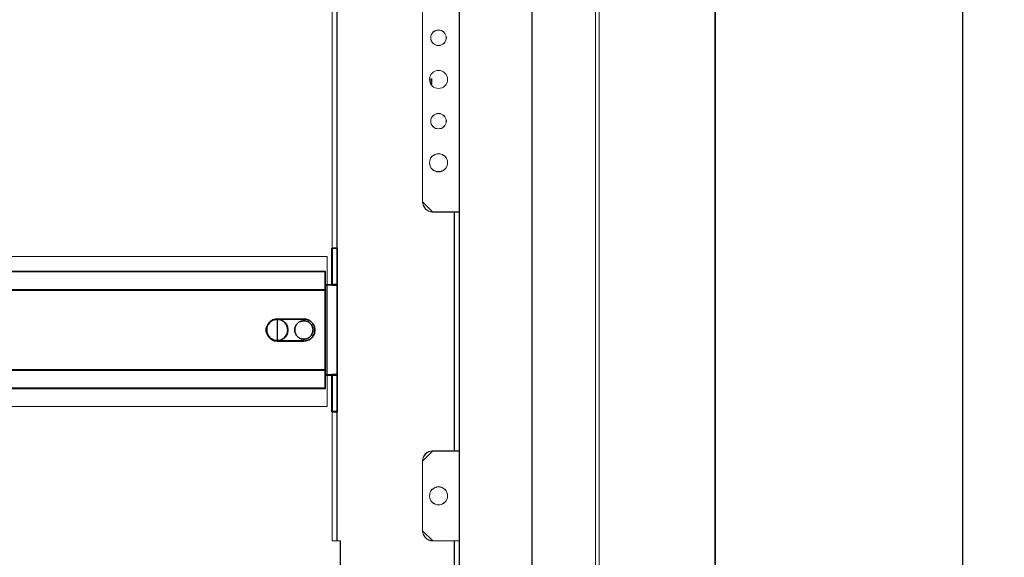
# Model space of a CAD drawing. Header units: millimetres. Extents: x -1290 to 1795, y -4192 to -1311.
# Tile 875 of 1056: x 1496 to 1555, y -2328 to -2296. Entities that reach past the tile are written whole.
import ezdxf

# ---------------------------------------------------------------- set-up
doc = ezdxf.new("R2010")
doc.units = ezdxf.units.MM
doc.layers.add('$EL_istn', color=7, linetype='Continuous', lineweight=15)
doc.layers.add('Aparatura', color=7, linetype='Continuous', lineweight=13)
doc.layers.add('30', color=7, linetype='Continuous')
doc.layers.add('51', color=7, linetype='Continuous')
doc.styles.get("Standard").update_dxf_attribs({"font": 'ARIALN.TTF', "width": 0.8})
doc.dimstyles.new('100', dxfattribs={"dimtxt": 15, "dimasz": 10, "dimexe": 1.25, "dimexo": 0.625, "dimtad": 1, "dimdec": 0, "dimtxsty": 'Standard', "dimblk": 'OBLIQUE', "dimcen": 2.5, "dimadec": 0, "dimazin": 0, "dimtfac": 1, "dimtdec": 0, "dimtmove": 0, "dimatfit": 3, "dimldrblk": 'NONE', "dimfxl": 1, "dimarcsym": 0})

# ---------------------------------------------------------------- blocks, each defined once
blk = doc.blocks.new('*U311')
at = {"layer": '51', "color": 254}
for points in [[(580.286061, -799.369423), (580.84643, -799.369423), (580.286061, -799.369423)], [(580.56356, -798.970825), (580.56356, -799.775203), (580.56356, -798.970825)]]:
    blk.add_lwpolyline(points, close=True, dxfattribs=at)
blk = doc.blocks.new('*U316')
at = {"layer": '51', "color": 254}
for points in [[(580.286061, -800.294098), (580.84643, -800.294098), (580.286061, -800.294098)], [(580.56356, -799.832658), (580.56356, -800.637036), (580.56356, -799.832658)]]:
    blk.add_lwpolyline(points, close=True, dxfattribs=at)
blk = doc.blocks.new('*U317')
at = {"layer": '30', "color": 7}
for points in [[(550.756595, -860.873788), (550.756595, -849.781277), (550.756595, -860.873788)], [(550.756595, -860.873788), (550.756595, -849.781277), (550.756595, -860.873788)], [(550.756595, -860.873788), (552.351766, -860.873788), (552.351766, -849.781277), (550.756595, -849.781277), (550.756595, -860.873788)], [(550.799562, -860.830696), (552.308799, -860.830696), (552.308799, -849.824369), (550.799562, -849.824369), (550.799562, -860.830696)], [(552.264041, -860.873788), (552.264041, -849.781277), (552.264041, -860.873788)], [(552.264041, -860.873788), (552.264041, -849.781277), (552.264041, -860.873788)], [(117.158256, -856.807013), (548.842747, -856.807013), (117.158256, -856.807013)], [(548.842747, -856.807013), (117.158256, -856.807013), (117.158256, -859.371895), (117.158256, -860.849491), (117.158256, -862.410724), (548.842747, -862.410724), (548.842747, -860.849491), (548.842747, -859.371895), (548.842747, -856.807013)], [(548.755022, -856.807013), (548.755022, -859.419445), (548.755022, -856.807013)], [(548.755022, -862.410724), (548.755022, -859.331466), (548.755022, -862.410724)], [(117.158256, -862.322745), (548.842747, -862.322745), (117.158256, -862.322745)], [(548.842747, -862.322745), (117.158256, -862.322745), (117.158256, -863.837653), (117.158256, -884.908643), (117.158256, -886.423551), (548.842747, -886.423551), (548.842747, -884.908643), (548.842747, -863.837653), (548.842747, -862.322745)], [(552.351766, -860.785809), (548.755022, -860.785809), (552.351766, -860.785809)], [(548.755022, -863.841929), (548.755022, -884.904373), (548.755022, -886.418666), (548.755022, -887.877894), (550.80629, -887.877894), (552.351766, -887.877894), (552.351766, -860.785809), (550.80629, -860.785809), (548.755022, -860.785809), (548.755022, -862.327635), (548.755022, -863.841929)], [(548.755022, -863.918932), (548.755022, -862.322745), (548.755022, -863.918932)], [(548.79799, -863.875298), (548.79799, -884.87074), (548.79799, -886.380216), (548.79799, -887.834802), (550.800248, -887.834802), (552.308799, -887.834802), (552.308799, -860.828901), (550.800248, -860.828901), (548.79799, -860.828901), (548.79799, -862.365822), (548.79799, -863.875298)], [(552.264041, -860.785809), (552.264041, -887.877894), (552.264041, -860.785809)], [(548.755022, -863.832749), (548.755022, -884.913547), (548.755022, -863.832749)], [(534.366255, -871.077534), (534.141066, -871.077534), (533.915878, -871.105345), (533.718838, -871.133156), (533.493649, -871.188778), (533.071421, -871.327833), (532.705489, -871.522511), (532.339558, -871.745), (532.001775, -872.023111), (531.861032, -872.189977), (531.720289, -872.356844), (531.579546, -872.52371), (531.466952, -872.718388), (531.382506, -872.913066), (531.269912, -873.107743), (531.213615, -873.302421), (531.129169, -873.52491), (531.044723, -873.942076), (531.016575, -874.359242), (531.044723, -874.776409), (531.129169, -875.221386), (531.213615, -875.416064), (531.269912, -875.610741), (531.382506, -875.805419), (531.466952, -876.000097), (531.579546, -876.194774), (531.720289, -876.361641), (531.861032, -876.528507), (532.001775, -876.695374), (532.339558, -876.973485), (532.705489, -877.223785), (533.071421, -877.418462), (533.493649, -877.557518), (533.718838, -877.585329), (533.915878, -877.640951), (534.141066, -877.640951), (534.366255, -877.668762), (534.366255, -871.077534)], [(534.298474, -877.668762), (534.077842, -877.640951), (533.85721, -877.640951), (533.664157, -877.585329), (533.443525, -877.557518), (533.02984, -877.418462), (532.671314, -877.223785), (532.312787, -876.973485), (531.981839, -876.695374), (531.843944, -876.528507), (531.706049, -876.361641), (531.568154, -876.194774), (531.457838, -876.000097), (531.375101, -875.805419), (531.264785, -875.610741), (531.209627, -875.416064), (531.12689, -875.221386), (531.044153, -874.776409), (531.016575, -874.359242), (531.044153, -873.942076), (531.12689, -873.52491), (531.209627, -873.302421), (531.264785, -873.107743), (531.375101, -872.913066), (531.457838, -872.718388), (531.568154, -872.52371), (531.706049, -872.356844), (531.843944, -872.189977), (531.981839, -872.023111), (532.312787, -871.745), (532.671314, -871.522511), (533.02984, -871.327833), (533.443525, -871.188778), (533.664157, -871.133156), (533.85721, -871.105345), (534.077842, -871.077534), (534.298474, -871.077534), (542.323958, -871.077534), (542.682485, -871.077534), (542.985853, -871.133156), (543.316801, -871.216589), (543.62017, -871.327833), (543.89596, -871.466889), (544.17175, -871.633755), (544.41996, -871.828433), (544.640592, -872.023111), (544.861224, -872.273411), (545.054277, -872.52371), (545.219751, -872.801821), (545.357646, -873.079932), (545.467962, -873.385854), (545.52312, -873.691776), (545.578278, -874.025509), (545.605857, -874.359242), (545.578278, -874.692975), (545.52312, -875.026708), (545.467962, -875.33263), (545.357646, -875.638552), (545.219751, -875.944474), (545.054277, -876.194774), (544.861224, -876.472885), (544.640592, -876.695374), (544.41996, -876.917863), (544.17175, -877.084729), (543.89596, -877.251596), (543.62017, -877.390651), (543.316801, -877.501895), (542.985853, -877.585329), (542.682485, -877.640951), (542.323958, -877.668762), (534.298474, -877.668762)], [(534.298474, -871.077534), (534.077842, -871.077534), (533.85721, -871.105345), (533.664157, -871.133156), (533.443525, -871.188778), (533.02984, -871.327833), (532.671314, -871.522511), (532.312787, -871.745), (531.981839, -872.023111), (531.843944, -872.189977), (531.706049, -872.356844), (531.568154, -872.52371), (531.457838, -872.718388), (531.375101, -872.913066), (531.264785, -873.107743), (531.209627, -873.302421), (531.12689, -873.52491), (531.044153, -873.942076), (531.016575, -874.359242), (531.044153, -874.776409), (531.12689, -875.221386), (531.209627, -875.416064), (531.264785, -875.610741), (531.375101, -875.805419), (531.457838, -876.000097), (531.568154, -876.194774), (531.706049, -876.361641), (531.843944, -876.528507), (531.981839, -876.695374), (532.312787, -876.973485), (532.671314, -877.223785), (533.02984, -877.418462), (533.443525, -877.557518), (533.664157, -877.585329), (533.85721, -877.640951), (534.077842, -877.640951), (534.298474, -877.668762), (542.323958, -877.668762), (542.682485, -877.640951), (542.985853, -877.585329), (543.316801, -877.501895), (543.62017, -877.390651), (543.89596, -877.251596), (544.17175, -877.084729), (544.41996, -876.917863), (544.640592, -876.695374), (544.861224, -876.472885), (545.054277, -876.194774), (545.219751, -875.944474), (545.357646, -875.638552), (545.467962, -875.33263), (545.52312, -875.026708), (545.578278, -874.692975), (545.605857, -874.359242), (545.578278, -874.025509), (545.52312, -873.691776), (545.467962, -873.385854), (545.357646, -873.079932), (545.219751, -872.801821), (545.054277, -872.52371), (544.861224, -872.273411), (544.640592, -872.023111), (544.41996, -871.828433), (544.17175, -871.633755), (543.89596, -871.466889), (543.62017, -871.327833), (543.316801, -871.216589), (542.985853, -871.133156), (542.682485, -871.077534), (542.323958, -871.077534), (534.298474, -871.077534)], [(537.519001, -874.331852), (537.491204, -873.997891), (537.435611, -873.691761), (537.380018, -873.385631), (537.268832, -873.0795), (537.129849, -872.8012), (536.963069, -872.55073), (536.768493, -872.300259), (536.573917, -872.077619), (536.351544, -871.854979), (536.101375, -871.687999), (535.851205, -871.521019), (535.573239, -871.381869), (535.267477, -871.270548), (534.961714, -871.214888), (534.655952, -871.159228), (534.322392, -871.131398), (533.988833, -871.159228), (533.683071, -871.214888), (533.377308, -871.270548), (533.071546, -871.381869), (532.79358, -871.521019), (532.54341, -871.687999), (532.293241, -871.854979), (532.070868, -872.077619), (531.848495, -872.300259), (531.681716, -872.55073), (531.514936, -872.8012), (531.375953, -873.0795), (531.264767, -873.385631), (531.181377, -873.691761), (531.15358, -873.997891), (531.125784, -874.331852), (531.15358, -874.665812), (531.181377, -874.971942), (531.264767, -875.278073), (531.375953, -875.584203), (531.514936, -875.862503), (531.681716, -876.112974), (531.848495, -876.363444), (532.070868, -876.586084), (532.293241, -876.808724), (532.54341, -876.975704), (532.79358, -877.142685), (533.071546, -877.281835), (533.377308, -877.393155), (533.683071, -877.448815), (533.988833, -877.504475), (534.322392, -877.532305), (534.655952, -877.504475), (534.961714, -877.448815), (535.267477, -877.393155), (535.573239, -877.281835), (535.851205, -877.142685), (536.101375, -876.975704), (536.351544, -876.808724), (536.573917, -876.586084), (536.768493, -876.363444), (536.963069, -876.112974), (537.129849, -875.862503), (537.268832, -875.584203), (537.380018, -875.278073), (537.435611, -874.971942), (537.491204, -874.665812), (537.519001, -874.331852)], [(534.322392, -871.131398), (533.988833, -871.159228), (533.683071, -871.214888), (533.377308, -871.270548), (533.071546, -871.381869), (532.79358, -871.521019), (532.54341, -871.687999), (532.293241, -871.854979), (532.070868, -872.077619), (531.848495, -872.300259), (531.681716, -872.55073), (531.514936, -872.8012), (531.375953, -873.0795), (531.264767, -873.385631), (531.181377, -873.691761), (531.15358, -873.997891), (531.125784, -874.331852), (531.15358, -874.665812), (531.181377, -874.971942), (531.264767, -875.278073), (531.375953, -875.584203), (531.514936, -875.862503), (531.681716, -876.112974), (531.848495, -876.363444), (532.070868, -876.586084), (532.293241, -876.808724), (532.54341, -876.975704), (532.79358, -877.142685), (533.071546, -877.281835), (533.377308, -877.393155), (533.683071, -877.448815), (533.988833, -877.504475), (534.322392, -877.532305), (534.655952, -877.504475), (534.961714, -877.448815), (535.267477, -877.393155), (535.573239, -877.281835), (535.851205, -877.142685), (536.101375, -876.975704), (536.351544, -876.808724), (536.573917, -876.586084), (536.768493, -876.363444), (536.963069, -876.112974), (537.129849, -875.862503), (537.268832, -875.584203), (537.380018, -875.278073), (537.435611, -874.971942), (537.491204, -874.665812), (537.519001, -874.331852), (537.491204, -873.997891), (537.435611, -873.691761), (537.380018, -873.385631), (537.268832, -873.0795), (537.129849, -872.8012), (536.963069, -872.55073), (536.768493, -872.300259), (536.573917, -872.077619), (536.351544, -871.854979), (536.101375, -871.687999), (535.851205, -871.521019), (535.573239, -871.381869), (535.267477, -871.270548), (534.961714, -871.214888), (534.655952, -871.159228), (534.322392, -871.131398)], [(534.322392, -871.131398), (534.655952, -871.159228), (534.961714, -871.214888), (535.267477, -871.270548), (535.573239, -871.381869), (535.851205, -871.521019), (536.101375, -871.687999), (536.351544, -871.854979), (536.573917, -872.077619), (536.768493, -872.300259), (536.963069, -872.55073), (537.129849, -872.8012), (537.268832, -873.0795), (537.380018, -873.385631), (537.435611, -873.691761), (537.491204, -873.997891), (537.519001, -874.331852), (537.491204, -874.665812), (537.435611, -874.971942), (537.380018, -875.278073), (537.268832, -875.584203), (537.129849, -875.862503), (536.963069, -876.112974), (536.768493, -876.363444), (536.573917, -876.586084), (536.351544, -876.808724), (536.101375, -876.975704), (535.851205, -877.142685), (535.573239, -877.281835), (535.267477, -877.393155), (534.961714, -877.448815), (534.655952, -877.504475), (534.322392, -877.532305), (533.988833, -877.504475), (533.683071, -877.448815), (533.377308, -877.393155), (533.071546, -877.281835), (532.79358, -877.142685), (532.54341, -876.975704), (532.293241, -876.808724), (532.070868, -876.586084), (531.848495, -876.363444), (531.681716, -876.112974), (531.514936, -875.862503), (531.375953, -875.584203), (531.264767, -875.278073), (531.181377, -874.971942), (531.15358, -874.665812), (531.125784, -874.331852), (531.15358, -873.997891), (531.181377, -873.691761), (531.264767, -873.385631), (531.375953, -873.0795), (531.514936, -872.8012), (531.681716, -872.55073), (531.848495, -872.300259), (532.070868, -872.077619), (532.293241, -871.854979), (532.54341, -871.687999), (532.79358, -871.521019), (533.071546, -871.381869), (533.377308, -871.270548), (533.683071, -871.214888), (533.988833, -871.159228), (534.322392, -871.131398)], [(534.322392, -871.17449), (533.993317, -871.201945), (533.691664, -871.256856), (533.390012, -871.311766), (533.088359, -871.421588), (532.814129, -871.558864), (532.567323, -871.723596), (532.320516, -871.888328), (532.101132, -872.107971), (531.881748, -872.327613), (531.717211, -872.574711), (531.552673, -872.821809), (531.415558, -873.096362), (531.305866, -873.398371), (531.223597, -873.700379), (531.196174, -874.002388), (531.168751, -874.331852), (531.196174, -874.661315), (531.223597, -874.963324), (531.305866, -875.265332), (531.415558, -875.567341), (531.552673, -875.841894), (531.717211, -876.088992), (531.881748, -876.33609), (532.101132, -876.555733), (532.320516, -876.775375), (532.567323, -876.940107), (532.814129, -877.104839), (533.088359, -877.242115), (533.390012, -877.351937), (533.691664, -877.406847), (533.993317, -877.461758), (534.322392, -877.489213), (534.651468, -877.461758), (534.953121, -877.406847), (535.254773, -877.351937), (535.556426, -877.242115), (535.830655, -877.104839), (536.077462, -876.940107), (536.324269, -876.775375), (536.543653, -876.555733), (536.735613, -876.33609), (536.927574, -876.088992), (537.092112, -875.841894), (537.229227, -875.567341), (537.338919, -875.265332), (537.393764, -874.963324), (537.44861, -874.661315), (537.476033, -874.331852), (537.44861, -874.002388), (537.393764, -873.700379), (537.338919, -873.398371), (537.229227, -873.096362), (537.092112, -872.821809), (536.927574, -872.574711), (536.735613, -872.327613), (536.543653, -872.107971), (536.324269, -871.888328), (536.077462, -871.723596), (535.830655, -871.558864), (535.556426, -871.421588), (535.254773, -871.311766), (534.953121, -871.256856), (534.651468, -871.201945), (534.322392, -871.17449)], [(534.27853, -871.077534), (542.343902, -871.077534), (534.27853, -871.077534)], [(545.05802, -874.331852), (545.030166, -874.05291), (545.002311, -873.773969), (544.918748, -873.522921), (544.835185, -873.271874), (544.723767, -873.020826), (544.584495, -872.797673), (544.417369, -872.57452), (544.250242, -872.379261), (544.055262, -872.211896), (543.832426, -872.044531), (543.609591, -871.90506), (543.386756, -871.793484), (543.136066, -871.709801), (542.857522, -871.654013), (542.606833, -871.598225), (542.300434, -871.598225), (542.02189, -871.598225), (541.771201, -871.654013), (541.492657, -871.709801), (541.241967, -871.793484), (541.019132, -871.90506), (540.768442, -872.044531), (540.573461, -872.211896), (540.37848, -872.379261), (540.211354, -872.57452), (540.044228, -872.797673), (539.904956, -873.020826), (539.793538, -873.271874), (539.68212, -873.522921), (539.626412, -873.773969), (539.598557, -874.05291), (539.570703, -874.331852), (539.598557, -874.610793), (539.626412, -874.889735), (539.68212, -875.140782), (539.793538, -875.391829), (539.904956, -875.642877), (540.044228, -875.86603), (540.211354, -876.089183), (540.37848, -876.284442), (540.573461, -876.451807), (540.768442, -876.619172), (541.019132, -876.758643), (541.241967, -876.87022), (541.492657, -876.953902), (541.771201, -877.00969), (542.02189, -877.065479), (542.300434, -877.065479), (542.606833, -877.065479), (542.857522, -877.00969), (543.136066, -876.953902), (543.386756, -876.87022), (543.609591, -876.758643), (543.832426, -876.619172), (544.055262, -876.451807), (544.250242, -876.284442), (544.417369, -876.089183), (544.584495, -875.86603), (544.723767, -875.642877), (544.835185, -875.391829), (544.918748, -875.140782), (545.002311, -874.889735), (545.030166, -874.610793), (545.05802, -874.331852)], [(539.570703, -874.331852), (539.598557, -874.05291), (539.626412, -873.773969), (539.68212, -873.522921), (539.793538, -873.271874), (539.904956, -873.020826), (540.044228, -872.797673), (540.211354, -872.57452), (540.37848, -872.379261), (540.573461, -872.211896), (540.768442, -872.044531), (541.019132, -871.90506), (541.241967, -871.793484), (541.492657, -871.709801), (541.771201, -871.654013), (542.02189, -871.598225), (542.300434, -871.598225), (542.606833, -871.598225), (542.857522, -871.654013), (543.136066, -871.709801), (543.386756, -871.793484), (543.609591, -871.90506), (543.832426, -872.044531), (544.055262, -872.211896), (544.250242, -872.379261), (544.417369, -872.57452), (544.584495, -872.797673), (544.723767, -873.020826), (544.835185, -873.271874), (544.918748, -873.522921), (545.002311, -873.773969), (545.030166, -874.05291), (545.05802, -874.331852), (545.030166, -874.610793), (545.002311, -874.889735), (544.918748, -875.140782), (544.835185, -875.391829), (544.723767, -875.642877), (544.584495, -875.86603), (544.417369, -876.089183), (544.250242, -876.284442), (544.055262, -876.451807), (543.832426, -876.619172), (543.609591, -876.758643), (543.386756, -876.87022), (543.136066, -876.953902), (542.857522, -877.00969), (542.606833, -877.065479), (542.300434, -877.065479), (542.02189, -877.065479), (541.771201, -877.00969), (541.492657, -876.953902), (541.241967, -876.87022), (541.019132, -876.758643), (540.768442, -876.619172), (540.573461, -876.451807), (540.37848, -876.284442), (540.211354, -876.089183), (540.044228, -875.86603), (539.904956, -875.642877), (539.793538, -875.391829), (539.68212, -875.140782), (539.626412, -874.889735), (539.598557, -874.610793), (539.570703, -874.331852)], [(542.343902, -877.580783), (534.27853, -877.580783), (542.343902, -877.580783)], [(548.755022, -886.423551), (548.755022, -884.825568), (548.755022, -886.423551)], [(117.158256, -886.335572), (548.842747, -886.335572), (117.158256, -886.335572)], [(548.842747, -886.335572), (117.158256, -886.335572), (117.158256, -887.813418), (117.158256, -889.374916), (117.158256, -891.912351), (548.842747, -891.912351), (548.842747, -889.374916), (548.842747, -887.813418), (548.842747, -886.335572)], [(548.79978, -886.378663), (117.201224, -886.378663), (117.201224, -887.833671), (117.201224, -889.371038), (117.201224, -891.869259), (548.79978, -891.869259), (548.79978, -889.371038), (548.79978, -887.833671), (548.79978, -886.378663)], [(548.755022, -889.41483), (548.755022, -886.335572), (548.755022, -889.41483)], [(548.755022, -887.789915), (552.351766, -887.789915), (548.755022, -887.789915)], [(550.756595, -887.789915), (550.756595, -898.882426), (550.756595, -887.789915)], [(552.351766, -887.789915), (550.756595, -887.789915), (550.756595, -898.882426), (552.351766, -898.882426), (552.351766, -887.789915)], [(552.308799, -887.833007), (550.799562, -887.833007), (550.799562, -898.839335), (552.308799, -898.839335), (552.308799, -887.833007)], [(552.264041, -887.789915), (552.264041, -898.882426), (552.264041, -887.789915)], [(552.264041, -887.789915), (552.264041, -898.882426), (552.264041, -887.789915)], [(117.158256, -891.824372), (548.842747, -891.824372), (117.158256, -891.824372)], [(548.755022, -889.326851), (548.755022, -891.912351), (548.755022, -889.326851)]]:
    blk.add_lwpolyline(points, close=True, dxfattribs=at)
at = {"layer": '30', "color": 59}
for points in [[(552.351766, -849.781277), (550.756595, -849.781277), (552.351766, -849.781277)], [(548.79978, -856.850104), (117.201224, -856.850104), (117.201224, -859.37554), (117.201224, -860.83041), (117.201224, -862.367632), (548.79978, -862.367632), (548.79978, -860.83041), (548.79978, -859.37554), (548.79978, -856.850104)], [(550.756595, -898.794448), (552.351766, -898.794448), (550.756595, -898.794448)]]:
    blk.add_lwpolyline(points, close=True, dxfattribs=at)
blk = doc.blocks.new('_Oblique')
at = {"color": 0, "linetype": 'ByBlock', "lineweight": -2}
blk.add_line((-0.5, -0.5), (0.5, 0.5), dxfattribs=at)
blk = doc.blocks.new('*D318')
at = {"layer": '$EL_istn', "color": 0, "linetype": 'Continuous', "lineweight": -2, "ltscale": 0.1}
for p, q in [((1529.843, -2128.058), (1554.067, -2128.058)), ((1552.817, -2128.058), (1552.817, -2350.458)), ((1531.244, -2350.458), (1554.067, -2350.458))]:
    blk.add_line(p, q, dxfattribs=at)
at = {"layer": 'Defpoints', "color": 0}
for p in [(1529.218, -2128.058), (1530.619, -2350.458), (1552.817, -2350.458)]:
    blk.add_point(p, dxfattribs=at)
at = {"layer": '$EL_istn', "color": 0, "linetype": 'ByBlock', "lineweight": -2, "xscale": 5, "yscale": 5, "zscale": 5}
for p, rotation in [((1552.817, -2128.058), 90), ((1552.817, -2350.458), 270)]:
    blk.add_blockref('_Oblique', p, dxfattribs=dict(at, rotation=rotation))
at = {"layer": '$EL_istn', "color": 0, "lineweight": 5, "insert": (1548.176, -2239.258), "char_height": 8, "attachment_point": 5, "rotation": 90}
blk.add_mtext('1112', dxfattribs=at)
blk = doc.blocks.new('_None')

msp = doc.modelspace()

# ---------------------------------------------------------------- linework, layer by layer
at = {"layer": 'Aparatura', "color": 7, "lineweight": 13}
for points in [[(1530.782, -2343.641), (1530.782, -2134.959), (1530.782, -2343.641)], [(1531.005, -2343.641), (1531.005, -2134.959), (1531.005, -2343.641)], [(1526.971, -2142.237), (1526.971, -2336.183), (1536.769, -2336.183), (1537.993, -2336.183), (1537.993, -2142.237), (1536.769, -2142.237), (1526.971, -2142.237)], [(1526.971, -2142.237), (1526.971, -2336.183), (1536.769, -2336.183), (1537.993, -2336.183), (1537.993, -2142.237), (1536.769, -2142.237), (1526.971, -2142.237)], [(1537.943, -2336.274), (1537.943, -2142.327), (1537.943, -2336.274)], [(1526.987, -2239.272), (1416.071, -2239.272), (1416.071, -2339.228), (1526.987, -2339.228), (1526.987, -2239.272)], [(1514.987, -2290.92), (1514.987, -2307.318), (1514.987, -2307.512), (1514.987, -2309.209), (1514.987, -2311.407), (1515.294, -2311.407), (1515.294, -2309.209), (1515.294, -2307.512), (1515.294, -2307.318), (1515.294, -2290.92), (1515.294, -2290.725), (1515.294, -2286.831), (1514.987, -2286.831), (1514.987, -2290.725), (1514.987, -2290.92)], [(1514.994, -2290.925), (1514.994, -2307.313), (1514.994, -2307.508), (1514.994, -2309.203), (1514.994, -2311.4), (1515.286, -2311.4), (1515.286, -2309.203), (1515.286, -2307.508), (1515.286, -2307.313), (1515.286, -2290.925), (1515.286, -2290.73), (1515.286, -2286.838), (1514.994, -2286.838), (1514.994, -2290.73), (1514.994, -2290.925)], [(1514.987, -2307.32), (1514.987, -2290.917), (1514.987, -2307.32)], [(1515.279, -2307.32), (1515.279, -2290.917), (1515.279, -2307.32)], [(1522.606, -2291.167), (1522.606, -2307.07), (1522.606, -2291.167)], [(1520.41, -2291.765), (1520.41, -2306.472), (1520.41, -2291.765)], [(1521.843, -2296.624), (1521.829, -2296.525), (1521.8, -2296.44), (1521.758, -2296.355), (1521.702, -2296.285), (1521.631, -2296.228), (1521.56, -2296.186), (1521.461, -2296.157), (1521.376, -2296.157), (1521.278, -2296.157), (1521.193, -2296.186), (1521.108, -2296.228), (1521.037, -2296.285), (1520.981, -2296.355), (1520.938, -2296.44), (1520.91, -2296.525), (1520.91, -2296.624), (1520.91, -2296.708), (1520.938, -2296.807), (1520.981, -2296.878), (1521.037, -2296.949), (1521.108, -2297.005), (1521.193, -2297.048), (1521.278, -2297.076), (1521.376, -2297.09), (1521.461, -2297.076), (1521.56, -2297.048), (1521.631, -2297.005), (1521.702, -2296.949), (1521.758, -2296.878), (1521.8, -2296.807), (1521.829, -2296.708), (1521.843, -2296.624)], [(1521.376, -2297.09), (1521.461, -2297.076), (1521.56, -2297.048), (1521.631, -2297.005), (1521.702, -2296.949), (1521.758, -2296.878), (1521.8, -2296.807), (1521.829, -2296.708), (1521.843, -2296.624), (1521.829, -2296.525), (1521.8, -2296.44), (1521.758, -2296.355), (1521.702, -2296.285), (1521.631, -2296.228), (1521.56, -2296.186), (1521.461, -2296.157), (1521.376, -2296.157), (1521.278, -2296.157), (1521.193, -2296.186), (1521.108, -2296.228), (1521.037, -2296.285), (1520.981, -2296.355), (1520.938, -2296.44), (1520.91, -2296.525), (1520.91, -2296.624), (1520.91, -2296.708), (1520.938, -2296.807), (1520.981, -2296.878), (1521.037, -2296.949), (1521.108, -2297.005), (1521.193, -2297.048), (1521.278, -2297.076), (1521.376, -2297.09)], [(1521.376, -2296.157), (1521.461, -2296.157), (1521.56, -2296.186), (1521.631, -2296.228), (1521.702, -2296.285), (1521.758, -2296.355), (1521.8, -2296.44), (1521.829, -2296.525), (1521.843, -2296.624), (1521.829, -2296.708), (1521.8, -2296.807), (1521.758, -2296.878), (1521.702, -2296.949), (1521.631, -2297.005), (1521.56, -2297.048), (1521.461, -2297.076), (1521.376, -2297.09), (1521.278, -2297.076), (1521.193, -2297.048), (1521.108, -2297.005), (1521.037, -2296.949), (1520.981, -2296.878), (1520.938, -2296.807), (1520.91, -2296.708), (1520.91, -2296.624), (1520.91, -2296.525), (1520.938, -2296.44), (1520.981, -2296.355), (1521.037, -2296.285), (1521.108, -2296.228), (1521.193, -2296.186), (1521.278, -2296.157), (1521.376, -2296.157)], [(1521.376, -2297.082), (1521.46, -2297.069), (1521.557, -2297.041), (1521.627, -2296.999), (1521.696, -2296.943), (1521.752, -2296.874), (1521.794, -2296.804), (1521.821, -2296.707), (1521.835, -2296.624), (1521.821, -2296.526), (1521.794, -2296.443), (1521.752, -2296.36), (1521.696, -2296.29), (1521.627, -2296.234), (1521.557, -2296.193), (1521.46, -2296.165), (1521.376, -2296.165), (1521.279, -2296.165), (1521.195, -2296.193), (1521.112, -2296.234), (1521.042, -2296.29), (1520.987, -2296.36), (1520.945, -2296.443), (1520.917, -2296.526), (1520.917, -2296.624), (1520.917, -2296.707), (1520.945, -2296.804), (1520.987, -2296.874), (1521.042, -2296.943), (1521.112, -2296.999), (1521.195, -2297.041), (1521.279, -2297.069), (1521.376, -2297.082)], [(1521.912, -2299.112), (1521.912, -2299.013), (1521.87, -2298.9), (1521.828, -2298.816), (1521.757, -2298.731), (1521.673, -2298.661), (1521.588, -2298.619), (1521.475, -2298.576), (1521.377, -2298.576), (1521.264, -2298.576), (1521.165, -2298.619), (1521.066, -2298.661), (1520.982, -2298.731), (1520.911, -2298.816), (1520.869, -2298.9), (1520.841, -2299.013), (1520.827, -2299.112), (1520.841, -2299.225), (1520.869, -2299.337), (1520.911, -2299.422), (1520.982, -2299.506), (1521.066, -2299.577), (1521.165, -2299.619), (1521.264, -2299.647), (1521.377, -2299.661), (1521.475, -2299.647), (1521.588, -2299.619), (1521.673, -2299.577), (1521.757, -2299.506), (1521.828, -2299.422), (1521.87, -2299.337), (1521.912, -2299.225), (1521.912, -2299.112)], [(1521.377, -2299.661), (1521.475, -2299.647), (1521.588, -2299.619), (1521.673, -2299.577), (1521.757, -2299.506), (1521.828, -2299.422), (1521.87, -2299.337), (1521.912, -2299.225), (1521.912, -2299.112), (1521.912, -2299.013), (1521.87, -2298.9), (1521.828, -2298.816), (1521.757, -2298.731), (1521.673, -2298.661), (1521.588, -2298.619), (1521.475, -2298.576), (1521.377, -2298.576), (1521.264, -2298.576), (1521.165, -2298.619), (1521.066, -2298.661), (1520.982, -2298.731), (1520.911, -2298.816), (1520.869, -2298.9), (1520.841, -2299.013), (1520.827, -2299.112), (1520.841, -2299.225), (1520.869, -2299.337), (1520.911, -2299.422), (1520.982, -2299.506), (1521.066, -2299.577), (1521.165, -2299.619), (1521.264, -2299.647), (1521.377, -2299.661)], [(1521.377, -2298.576), (1521.475, -2298.576), (1521.588, -2298.619), (1521.673, -2298.661), (1521.757, -2298.731), (1521.828, -2298.816), (1521.87, -2298.9), (1521.912, -2299.013), (1521.912, -2299.112), (1521.912, -2299.225), (1521.87, -2299.337), (1521.828, -2299.422), (1521.757, -2299.506), (1521.673, -2299.577), (1521.588, -2299.619), (1521.475, -2299.647), (1521.377, -2299.661), (1521.264, -2299.647), (1521.165, -2299.619), (1521.066, -2299.577), (1520.982, -2299.506), (1520.911, -2299.422), (1520.869, -2299.337), (1520.841, -2299.225), (1520.827, -2299.112), (1520.841, -2299.013), (1520.869, -2298.9), (1520.911, -2298.816), (1520.982, -2298.731), (1521.066, -2298.661), (1521.165, -2298.619), (1521.264, -2298.576), (1521.377, -2298.576)], [(1521.376, -2299.654), (1521.474, -2299.64), (1521.585, -2299.612), (1521.668, -2299.571), (1521.752, -2299.501), (1521.821, -2299.418), (1521.863, -2299.334), (1521.905, -2299.223), (1521.905, -2299.112), (1521.905, -2299.014), (1521.863, -2298.903), (1521.821, -2298.82), (1521.752, -2298.736), (1521.668, -2298.667), (1521.585, -2298.625), (1521.474, -2298.583), (1521.376, -2298.583), (1521.265, -2298.583), (1521.168, -2298.625), (1521.07, -2298.667), (1520.987, -2298.736), (1520.917, -2298.82), (1520.876, -2298.903), (1520.848, -2299.014), (1520.834, -2299.112), (1520.848, -2299.223), (1520.876, -2299.334), (1520.917, -2299.418), (1520.987, -2299.501), (1521.07, -2299.571), (1521.168, -2299.612), (1521.265, -2299.64), (1521.376, -2299.654)], [(1521.843, -2301.614), (1521.829, -2301.515), (1521.8, -2301.43), (1521.758, -2301.36), (1521.702, -2301.289), (1521.631, -2301.233), (1521.56, -2301.19), (1521.461, -2301.162), (1521.376, -2301.148), (1521.278, -2301.162), (1521.193, -2301.19), (1521.108, -2301.233), (1521.037, -2301.289), (1520.981, -2301.36), (1520.938, -2301.43), (1520.91, -2301.515), (1520.91, -2301.614), (1520.91, -2301.713), (1520.938, -2301.798), (1520.981, -2301.882), (1521.037, -2301.939), (1521.108, -2301.995), (1521.193, -2302.052), (1521.278, -2302.066), (1521.376, -2302.08), (1521.461, -2302.066), (1521.56, -2302.052), (1521.631, -2301.995), (1521.702, -2301.939), (1521.758, -2301.882), (1521.8, -2301.798), (1521.829, -2301.713), (1521.843, -2301.614)], [(1521.376, -2302.08), (1521.461, -2302.066), (1521.56, -2302.052), (1521.631, -2301.995), (1521.702, -2301.939), (1521.758, -2301.882), (1521.8, -2301.798), (1521.829, -2301.713), (1521.843, -2301.614), (1521.829, -2301.515), (1521.8, -2301.43), (1521.758, -2301.36), (1521.702, -2301.289), (1521.631, -2301.233), (1521.56, -2301.19), (1521.461, -2301.162), (1521.376, -2301.148), (1521.278, -2301.162), (1521.193, -2301.19), (1521.108, -2301.233), (1521.037, -2301.289), (1520.981, -2301.36), (1520.938, -2301.43), (1520.91, -2301.515), (1520.91, -2301.614), (1520.91, -2301.713), (1520.938, -2301.798), (1520.981, -2301.882), (1521.037, -2301.939), (1521.108, -2301.995), (1521.193, -2302.052), (1521.278, -2302.066), (1521.376, -2302.08)], [(1521.376, -2301.148), (1521.461, -2301.162), (1521.56, -2301.19), (1521.631, -2301.233), (1521.702, -2301.289), (1521.758, -2301.36), (1521.8, -2301.43), (1521.829, -2301.515), (1521.843, -2301.614), (1521.829, -2301.713), (1521.8, -2301.798), (1521.758, -2301.882), (1521.702, -2301.939), (1521.631, -2301.995), (1521.56, -2302.052), (1521.461, -2302.066), (1521.376, -2302.08), (1521.278, -2302.066), (1521.193, -2302.052), (1521.108, -2301.995), (1521.037, -2301.939), (1520.981, -2301.882), (1520.938, -2301.798), (1520.91, -2301.713), (1520.91, -2301.614), (1520.91, -2301.515), (1520.938, -2301.43), (1520.981, -2301.36), (1521.037, -2301.289), (1521.108, -2301.233), (1521.193, -2301.19), (1521.278, -2301.162), (1521.376, -2301.148)], [(1521.376, -2302.073), (1521.46, -2302.059), (1521.557, -2302.045), (1521.627, -2301.989), (1521.696, -2301.934), (1521.752, -2301.878), (1521.794, -2301.795), (1521.821, -2301.711), (1521.835, -2301.614), (1521.821, -2301.517), (1521.794, -2301.433), (1521.752, -2301.364), (1521.696, -2301.294), (1521.627, -2301.238), (1521.557, -2301.197), (1521.46, -2301.169), (1521.376, -2301.155), (1521.279, -2301.169), (1521.195, -2301.197), (1521.112, -2301.238), (1521.042, -2301.294), (1520.987, -2301.364), (1520.945, -2301.433), (1520.917, -2301.517), (1520.917, -2301.614), (1520.917, -2301.711), (1520.945, -2301.795), (1520.987, -2301.878), (1521.042, -2301.934), (1521.112, -2301.989), (1521.195, -2302.045), (1521.279, -2302.059), (1521.376, -2302.073)], [(1521.912, -2304.116), (1521.912, -2304.003), (1521.87, -2303.905), (1521.828, -2303.806), (1521.757, -2303.721), (1521.673, -2303.665), (1521.588, -2303.609), (1521.475, -2303.58), (1521.377, -2303.566), (1521.264, -2303.58), (1521.165, -2303.609), (1521.066, -2303.665), (1520.982, -2303.721), (1520.911, -2303.806), (1520.869, -2303.905), (1520.841, -2304.003), (1520.827, -2304.116), (1520.841, -2304.229), (1520.869, -2304.327), (1520.911, -2304.412), (1520.982, -2304.496), (1521.066, -2304.567), (1521.165, -2304.609), (1521.264, -2304.651), (1521.377, -2304.651), (1521.475, -2304.651), (1521.588, -2304.609), (1521.673, -2304.567), (1521.757, -2304.496), (1521.828, -2304.412), (1521.87, -2304.327), (1521.912, -2304.229), (1521.912, -2304.116)], [(1521.377, -2303.566), (1521.264, -2303.58), (1521.165, -2303.609), (1521.066, -2303.665), (1520.982, -2303.721), (1520.911, -2303.806), (1520.869, -2303.905), (1520.841, -2304.003), (1520.827, -2304.116), (1520.841, -2304.229), (1520.869, -2304.327), (1520.911, -2304.412), (1520.982, -2304.496), (1521.066, -2304.567), (1521.165, -2304.609), (1521.264, -2304.651), (1521.377, -2304.651), (1521.475, -2304.651), (1521.588, -2304.609), (1521.673, -2304.567), (1521.757, -2304.496), (1521.828, -2304.412), (1521.87, -2304.327), (1521.912, -2304.229), (1521.912, -2304.116), (1521.912, -2304.003), (1521.87, -2303.905), (1521.828, -2303.806), (1521.757, -2303.721), (1521.673, -2303.665), (1521.588, -2303.609), (1521.475, -2303.58), (1521.377, -2303.566)], [(1520.827, -2304.116), (1520.841, -2304.003), (1520.869, -2303.905), (1520.911, -2303.806), (1520.982, -2303.721), (1521.066, -2303.665), (1521.165, -2303.609), (1521.264, -2303.58), (1521.377, -2303.566), (1521.475, -2303.58), (1521.588, -2303.609), (1521.673, -2303.665), (1521.757, -2303.721), (1521.828, -2303.806), (1521.87, -2303.905), (1521.912, -2304.003), (1521.912, -2304.116), (1521.912, -2304.229), (1521.87, -2304.327), (1521.828, -2304.412), (1521.757, -2304.496), (1521.673, -2304.567), (1521.588, -2304.609), (1521.475, -2304.651), (1521.377, -2304.651), (1521.264, -2304.651), (1521.165, -2304.609), (1521.066, -2304.567), (1520.982, -2304.496), (1520.911, -2304.412), (1520.869, -2304.327), (1520.841, -2304.229), (1520.827, -2304.116)], [(1521.376, -2303.573), (1521.265, -2303.587), (1521.168, -2303.615), (1521.07, -2303.671), (1520.987, -2303.726), (1520.917, -2303.81), (1520.876, -2303.907), (1520.848, -2304.005), (1520.834, -2304.116), (1520.848, -2304.227), (1520.876, -2304.324), (1520.917, -2304.408), (1520.987, -2304.491), (1521.07, -2304.561), (1521.168, -2304.603), (1521.265, -2304.644), (1521.376, -2304.644), (1521.474, -2304.644), (1521.585, -2304.603), (1521.668, -2304.561), (1521.752, -2304.491), (1521.821, -2304.408), (1521.863, -2304.324), (1521.905, -2304.227), (1521.905, -2304.116), (1521.905, -2304.005), (1521.863, -2303.907), (1521.821, -2303.81), (1521.752, -2303.726), (1521.668, -2303.671), (1521.585, -2303.615), (1521.474, -2303.587), (1521.376, -2303.573)], [(1520.41, -2306.457), (1520.424, -2306.571), (1520.466, -2306.685), (1520.523, -2306.785), (1520.595, -2306.885), (1520.694, -2306.956), (1520.794, -2307.013), (1520.908, -2307.056), (1521.036, -2307.07), (1520.41, -2306.457)], [(1514.987, -2307.305), (1514.987, -2307.515), (1514.987, -2307.305)], [(1515.279, -2307.305), (1515.279, -2307.515), (1515.279, -2307.305)], [(1521.021, -2307.055), (1522.232, -2307.055), (1521.021, -2307.055)], [(1522.621, -2307.055), (1522.217, -2307.055), (1522.621, -2307.055)], [(1522.314, -2307.055), (1522.314, -2321.401), (1522.314, -2307.055)], [(1522.314, -2307.055), (1522.314, -2321.401), (1522.621, -2321.401), (1522.621, -2307.055), (1522.314, -2307.055)], [(1522.322, -2307.062), (1522.322, -2321.394), (1522.614, -2321.394), (1522.614, -2307.062), (1522.322, -2307.062)], [(1522.606, -2307.055), (1522.606, -2321.401), (1522.606, -2307.055)], [(1514.987, -2307.5), (1514.987, -2309.211), (1514.987, -2307.5)], [(1515.279, -2307.5), (1515.279, -2309.211), (1515.279, -2307.5)], [(1514.987, -2311.407), (1514.987, -2309.196), (1514.987, -2311.407)], [(1514.987, -2311.407), (1514.987, -2309.196), (1514.987, -2311.407)], [(1515.279, -2311.407), (1515.279, -2309.196), (1515.279, -2311.407)], [(1515.279, -2311.407), (1515.279, -2309.196), (1515.279, -2311.407)], [(1428.343, -2309.741), (1514.689, -2309.741), (1514.689, -2318.737), (1428.343, -2318.737), (1428.343, -2309.741)], [(1514.987, -2316.785), (1514.987, -2320.692), (1514.987, -2316.785)], [(1514.987, -2316.785), (1514.987, -2318.996), (1514.987, -2316.785)], [(1515.294, -2326.196), (1515.294, -2320.892), (1515.294, -2318.985), (1515.294, -2316.785), (1514.987, -2316.785), (1514.987, -2320.683), (1514.987, -2320.892), (1514.987, -2326.196), (1514.987, -2326.794), (1515.294, -2326.794), (1515.294, -2326.196)], [(1515.286, -2326.189), (1515.286, -2320.893), (1515.286, -2318.989), (1515.286, -2316.793), (1514.994, -2316.793), (1514.994, -2320.685), (1514.994, -2320.893), (1514.994, -2326.189), (1514.994, -2326.787), (1515.286, -2326.787), (1515.286, -2326.189)], [(1515.279, -2316.785), (1515.279, -2318.996), (1515.279, -2316.785)], [(1515.279, -2316.785), (1515.279, -2318.996), (1515.279, -2316.785)], [(1515.279, -2318.981), (1515.279, -2320.901), (1515.279, -2318.981)], [(1514.987, -2320.677), (1514.987, -2320.901), (1514.987, -2320.677)], [(1514.987, -2326.196), (1514.987, -2320.886), (1514.987, -2326.196)], [(1515.279, -2326.196), (1515.279, -2320.886), (1515.279, -2326.196)], [(1521.036, -2321.386), (1520.908, -2321.4), (1520.794, -2321.429), (1520.694, -2321.486), (1520.595, -2321.557), (1520.523, -2321.657), (1520.466, -2321.757), (1520.424, -2321.871), (1520.41, -2321.999), (1521.036, -2321.386)], [(1521.025, -2326.794), (1522.229, -2326.794), (1522.327, -2326.794), (1522.621, -2326.794), (1522.621, -2321.386), (1522.327, -2321.386), (1522.229, -2321.386), (1521.025, -2321.386), (1520.899, -2321.4), (1520.787, -2321.428), (1520.689, -2321.484), (1520.591, -2321.553), (1520.522, -2321.651), (1520.466, -2321.749), (1520.424, -2321.86), (1520.41, -2321.985), (1520.41, -2326.195), (1520.424, -2326.306), (1520.466, -2326.418), (1520.522, -2326.515), (1520.591, -2326.613), (1520.689, -2326.683), (1520.787, -2326.738), (1520.899, -2326.78), (1521.025, -2326.794)], [(1522.232, -2321.386), (1521.021, -2321.386), (1522.232, -2321.386)], [(1522.217, -2321.386), (1522.621, -2321.386), (1522.217, -2321.386)], [(1522.606, -2321.386), (1522.606, -2326.794), (1522.606, -2321.386)], [(1520.41, -2321.984), (1520.41, -2326.196), (1520.41, -2321.984)], [(1521.912, -2324.09), (1521.912, -2323.977), (1521.87, -2323.879), (1521.828, -2323.78), (1521.757, -2323.695), (1521.673, -2323.639), (1521.588, -2323.583), (1521.475, -2323.554), (1521.377, -2323.54), (1521.264, -2323.554), (1521.165, -2323.583), (1521.066, -2323.639), (1520.982, -2323.695), (1520.911, -2323.78), (1520.869, -2323.879), (1520.841, -2323.977), (1520.827, -2324.09), (1520.841, -2324.203), (1520.869, -2324.301), (1520.911, -2324.386), (1520.982, -2324.471), (1521.066, -2324.541), (1521.165, -2324.583), (1521.264, -2324.626), (1521.377, -2324.626), (1521.475, -2324.626), (1521.588, -2324.583), (1521.673, -2324.541), (1521.757, -2324.471), (1521.828, -2324.386), (1521.87, -2324.301), (1521.912, -2324.203), (1521.912, -2324.09)], [(1521.912, -2324.09), (1521.912, -2324.203), (1521.87, -2324.301), (1521.828, -2324.386), (1521.757, -2324.471), (1521.673, -2324.541), (1521.588, -2324.583), (1521.475, -2324.626), (1521.377, -2324.626), (1521.264, -2324.626), (1521.165, -2324.583), (1521.066, -2324.541), (1520.982, -2324.471), (1520.911, -2324.386), (1520.869, -2324.301), (1520.841, -2324.203), (1520.827, -2324.09), (1520.841, -2323.977), (1520.869, -2323.879), (1520.911, -2323.78), (1520.982, -2323.695), (1521.066, -2323.639), (1521.165, -2323.583), (1521.264, -2323.554), (1521.377, -2323.54), (1521.475, -2323.554), (1521.588, -2323.583), (1521.673, -2323.639), (1521.757, -2323.695), (1521.828, -2323.78), (1521.87, -2323.879), (1521.912, -2323.977), (1521.912, -2324.09)], [(1521.377, -2324.626), (1521.475, -2324.626), (1521.588, -2324.583), (1521.673, -2324.541), (1521.757, -2324.471), (1521.828, -2324.386), (1521.87, -2324.301), (1521.912, -2324.203), (1521.912, -2324.09), (1521.912, -2323.977), (1521.87, -2323.879), (1521.828, -2323.78), (1521.757, -2323.695), (1521.673, -2323.639), (1521.588, -2323.583), (1521.475, -2323.554), (1521.377, -2323.54), (1521.264, -2323.554), (1521.165, -2323.583), (1521.066, -2323.639), (1520.982, -2323.695), (1520.911, -2323.78), (1520.869, -2323.879), (1520.841, -2323.977), (1520.827, -2324.09), (1520.841, -2324.203), (1520.869, -2324.301), (1520.911, -2324.386), (1520.982, -2324.471), (1521.066, -2324.541), (1521.165, -2324.583), (1521.264, -2324.626), (1521.377, -2324.626)], [(1521.376, -2324.618), (1521.474, -2324.618), (1521.585, -2324.577), (1521.668, -2324.535), (1521.752, -2324.465), (1521.821, -2324.382), (1521.863, -2324.299), (1521.905, -2324.201), (1521.905, -2324.09), (1521.905, -2323.979), (1521.863, -2323.882), (1521.821, -2323.784), (1521.752, -2323.701), (1521.668, -2323.645), (1521.585, -2323.59), (1521.474, -2323.562), (1521.376, -2323.548), (1521.265, -2323.562), (1521.168, -2323.59), (1521.07, -2323.645), (1520.987, -2323.701), (1520.917, -2323.784), (1520.876, -2323.882), (1520.848, -2323.979), (1520.834, -2324.09), (1520.848, -2324.201), (1520.876, -2324.299), (1520.917, -2324.382), (1520.987, -2324.465), (1521.07, -2324.535), (1521.168, -2324.577), (1521.265, -2324.618), (1521.376, -2324.618)], [(1514.987, -2326.182), (1514.987, -2326.794), (1514.987, -2326.182)], [(1515.279, -2326.794), (1515.279, -2326.182), (1515.279, -2326.794)], [(1520.41, -2326.182), (1520.424, -2326.295), (1520.466, -2326.409), (1520.523, -2326.509), (1520.595, -2326.609), (1520.694, -2326.68), (1520.794, -2326.737), (1520.908, -2326.78), (1521.036, -2326.794), (1520.41, -2326.182)], [(1515.294, -2326.779), (1514.987, -2326.779), (1515.294, -2326.779)], [(1515.391, -2326.779), (1515.279, -2326.779), (1515.391, -2326.779)], [(1515.376, -2326.779), (1515.488, -2326.779), (1515.376, -2326.779)], [(1515.473, -2330.783), (1515.473, -2326.779), (1515.473, -2330.783)], [(1521.021, -2326.779), (1522.232, -2326.779), (1521.021, -2326.779)], [(1522.621, -2326.779), (1522.217, -2326.779), (1522.621, -2326.779)], [(1522.314, -2326.779), (1522.314, -2330.978), (1522.314, -2326.779)], [(1522.314, -2326.779), (1522.314, -2330.976), (1522.314, -2331.59), (1522.621, -2331.59), (1522.621, -2330.976), (1522.621, -2326.779), (1522.314, -2326.779)], [(1522.322, -2326.787), (1522.322, -2330.971), (1522.322, -2331.582), (1522.614, -2331.582), (1522.614, -2330.971), (1522.614, -2326.787), (1522.322, -2326.787)], [(1522.606, -2326.779), (1522.606, -2330.978), (1522.606, -2326.779)]]:
    msp.add_lwpolyline(points, close=True, dxfattribs=at)
for points in [[(1526.971, -2339.214), (1526.971, -2139.331)], [(1526.987, -2139.317), (1526.987, -2339.228)], [(1537.958, -2142.328), (1537.958, -2336.273), (1538.222, -2336.273), (1538.222, -2349.076), (1537.847, -2350.09), (1536.831, -2350.466), (1523.009, -2350.466), (1523.009, -2350.202), (1420.049, -2350.202), (1420.049, -2350.466), (1406.226, -2350.466), (1405.267, -2350.09), (1404.836, -2349.076), (1404.836, -2336.273), (1405.1, -2336.273), (1405.1, -2336.273), (1405.1, -2142.328)], [(1537.958, -2142.328), (1537.958, -2336.273), (1538.222, -2336.273), (1538.222, -2349.076), (1537.847, -2350.09), (1536.831, -2350.466), (1523.009, -2350.466), (1523.009, -2350.202), (1420.049, -2350.202), (1420.049, -2350.466), (1406.226, -2350.466), (1405.267, -2350.09), (1404.836, -2349.076), (1404.836, -2336.273), (1405.1, -2336.273), (1405.1, -2336.273), (1405.1, -2142.328)], [(1537.951, -2142.334), (1537.951, -2336.267), (1538.215, -2336.267), (1538.215, -2349.069), (1537.84, -2350.083), (1536.824, -2350.459), (1523.003, -2350.459), (1523.003, -2350.195), (1420.054, -2350.195), (1420.054, -2350.459), (1406.233, -2350.459), (1405.274, -2350.083), (1404.843, -2349.069), (1404.843, -2336.267), (1405.107, -2336.267), (1405.107, -2336.267), (1405.107, -2142.334)], [(1537.992, -2336.183), (1537.992, -2142.237)], [(1515.279, -2260.986), (1515.279, -2277.347), (1515.279, -2277.542), (1515.279, -2279.252), (1515.279, -2281.448), (1515.279, -2286.842), (1515.279, -2290.734), (1515.279, -2290.929), (1515.279, -2307.318), (1515.279, -2307.513), (1515.279, -2309.209), (1515.279, -2311.405), (1515.279, -2316.799), (1515.279, -2318.995), (1515.279, -2320.9), (1515.279, -2326.196), (1515.279, -2326.794), (1515.376, -2326.794), (1515.474, -2326.794), (1515.474, -2330.783)], [(1515.286, -2260.984), (1515.286, -2277.344), (1515.286, -2277.539), (1515.286, -2279.249), (1515.286, -2281.445), (1515.286, -2286.838), (1515.286, -2290.73), (1515.286, -2290.925), (1515.286, -2307.313), (1515.286, -2307.508), (1515.286, -2309.203), (1515.286, -2311.4), (1515.286, -2316.793), (1515.286, -2318.989), (1515.286, -2320.893), (1515.286, -2326.189), (1515.286, -2326.787), (1515.383, -2326.787), (1515.481, -2326.787), (1515.481, -2330.776)], [(1520.41, -2291.766), (1520.41, -2306.472), (1520.424, -2306.583), (1520.466, -2306.694), (1520.522, -2306.792), (1520.591, -2306.889), (1520.689, -2306.959), (1520.787, -2307.014), (1520.899, -2307.056), (1521.025, -2307.07), (1522.229, -2307.07), (1522.327, -2307.07), (1522.621, -2307.07), (1522.621, -2291.418)], [(1522.322, -2330.971), (1522.322, -2326.787), (1522.225, -2326.787), (1521.029, -2326.787), (1520.904, -2326.773), (1520.792, -2326.731), (1520.695, -2326.676), (1520.598, -2326.606), (1520.528, -2326.509), (1520.473, -2326.412), (1520.431, -2326.3), (1520.417, -2326.189), (1520.417, -2321.991), (1520.431, -2321.866), (1520.473, -2321.755), (1520.528, -2321.658), (1520.598, -2321.56), (1520.695, -2321.491), (1520.792, -2321.435), (1520.904, -2321.408), (1521.029, -2321.394), (1522.225, -2321.394), (1522.322, -2321.394), (1522.322, -2307.063), (1522.225, -2307.063), (1521.029, -2307.063), (1520.904, -2307.049), (1520.792, -2307.007), (1520.695, -2306.952), (1520.598, -2306.882), (1520.528, -2306.785), (1520.473, -2306.687), (1520.431, -2306.576), (1520.417, -2306.465), (1520.417, -2291.773)], [(1522.329, -2330.978), (1522.329, -2326.794), (1522.232, -2326.794), (1521.034, -2326.794), (1520.908, -2326.78), (1520.797, -2326.738), (1520.699, -2326.682), (1520.602, -2326.613), (1520.532, -2326.516), (1520.476, -2326.418), (1520.434, -2326.307), (1520.42, -2326.196), (1520.42, -2321.998), (1520.434, -2321.873), (1520.476, -2321.761), (1520.532, -2321.664), (1520.602, -2321.567), (1520.699, -2321.497), (1520.797, -2321.442), (1520.908, -2321.414), (1521.034, -2321.4), (1522.232, -2321.4), (1522.329, -2321.4), (1522.329, -2307.068), (1522.232, -2307.068), (1521.034, -2307.068), (1520.908, -2307.054), (1520.797, -2307.012), (1520.699, -2306.957), (1520.602, -2306.887), (1520.532, -2306.79), (1520.476, -2306.693), (1520.434, -2306.581), (1520.42, -2306.47), (1520.42, -2291.777)], [(1428.343, -2318.737), (1428.343, -2309.741), (1514.689, -2309.741), (1514.689, -2318.737)], [(1428.343, -2318.736), (1514.689, -2318.736)]]:
    msp.add_lwpolyline(points, dxfattribs=at)

# ---------------------------------------------------------------- block references
at = {"layer": 'Aparatura', "color": 7, "lineweight": 13, "xscale": 0.2, "yscale": 0.2, "zscale": 0.2}
for name in ['*U311', '*U316', '*U317']:
    msp.add_blockref(name, (1404.829, -2139.272), dxfattribs=at)

# ---------------------------------------------------------------- dimensions: what is measured, and where the dimension line sits
at = {"layer": '$EL_istn', "linetype": 'Continuous', "lineweight": 5, "ltscale": 0.1}
dim = msp.add_linear_dim(base=(1552.817, -2350.458), p1=(1529.218, -2128.058), p2=(1530.619, -2350.458), angle=90, dimstyle='100', override={"dimtxt": 8, "dimasz": 5, "dimlfac": 5, "dimtxsty": 'Standard', "dimldrblk": 'None', "dimfxl": 35}, dxfattribs=at)
dim.commit()
dim.dimension.update_dxf_attribs({"geometry": '*D318', "text_midpoint": (1548.176, -2239.258)})

doc.saveas('drawing.dxf')
